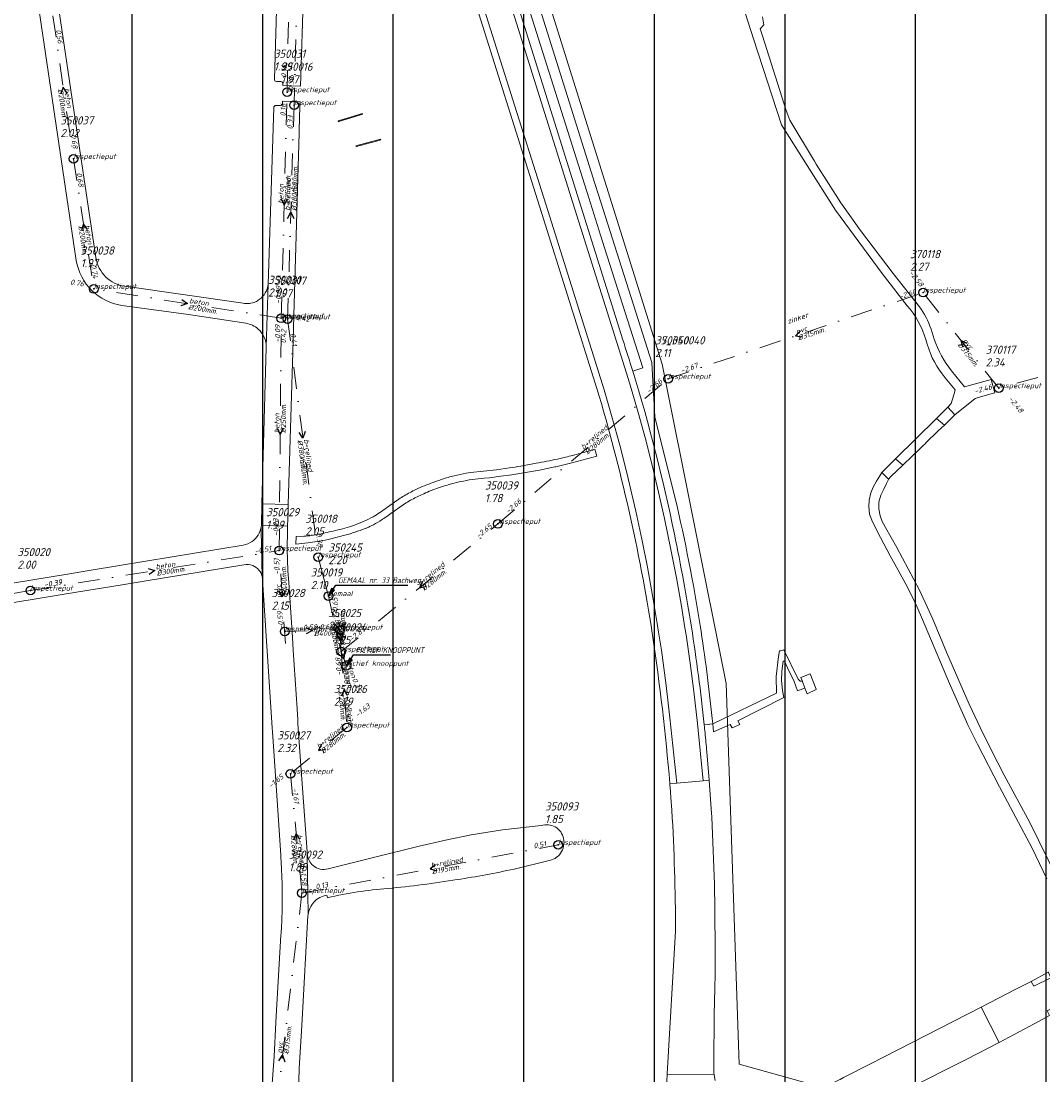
# Model space of a CAD drawing. Extents: x 148869 to 161638, y 453607 to 469810.
# Tile 528 of 656: x 156272 to 156507, y 462689 to 462931. Entities that reach past the tile are written whole.
import ezdxf
from ezdxf.lldxf.tags import DXFTag

# ---------------------------------------------------------------- set-up
doc = ezdxf.new("R2010")
doc.units = 0
doc.header["$PDMODE"] = 32
doc.header["$PDSIZE"] = 2
doc.linetypes.add('RI-VWA', pattern=[11, 5, -3, 0, -3])
doc.layers.get('0').update_dxf_attribs({"linetype": 'CONTINUOUS'})
doc.layers.get('DEFPOINTS').update_dxf_attribs({"linetype": 'CONTINUOUS'})
for name, color, linetype in [('2024 hatch', 160, 'CONTINUOUS'), ('B-OI-AANPIJLING', 1, 'CONTINUOUS'), ('B-OI-GEMAAL', 30, 'CONTINUOUS')]:
    doc.layers.add(name, color=color, linetype=linetype)
for name, color, linetype, lineweight in [('B-OI-RI-BIJZONDERDERHEDEN-T18', 134, 'CONTINUOUS', 18), ('B-OI-RI-PERSLEIDING-G-niet meenemen', 190, 'RI-PERS', 18), ('B-OI-RI-STRENGTYPE-T18', 31, 'CONTINUOUS', 18), ('B-OI-RI-STROOMRICHTING-S', 252, 'CONTINUOUS', 25), ('B-OI-RI-VWA-BOB-T18', 34, 'CONTINUOUS', 18), ('B-OI-RI-VWA-DIAMETER-HOOGTE-T18', 34, 'CONTINUOUS', 18), ('B-OI-RI-VWA-DIAMETER-T18', 34, 'CONTINUOUS', 18), ('B-OI-RI-VWA-MATERIAAL-T18', 34, 'CONTINUOUS', 18), ('B-OI-RI-VWA_PUTDEKSELHOOGTE-T25', 34, 'CONTINUOUS', 25), ('B-OI-RI-VWA_PUTNUMMER-T25', 34, 'CONTINUOUS', 25), ('B-OI-RI-VWA_RIOOLPUT-S', 34, 'CONTINUOUS', 25), ('B-OI-RI-VWA_TRANSPORTLEIDING-G', 34, 'RI-VWA', 18), ('B-RO-VH-VERHARDING_ASFALT-GV', 251, 'CONTINUOUS', 18), ('B-RO-VH-VERHARDING_HALFVERHARDING_GRIND-GV', 251, 'CONTINUOUS', 18), ('B-RO-VH-VERHARDING_OPEN-GV', 251, 'CONTINUOUS', 18)]:
    doc.layers.add(name, color=color, linetype=linetype, lineweight=lineweight)
doc.styles.add('NLCS-ISO-M500-T18_CURSIEF', font='NLCS-ISO.ttf', dxfattribs={"oblique": 15, "height": 0.9})
doc.styles.add('NLCS-ISO-M750-T25_CURSIEF', font='NLCS-ISO.ttf', dxfattribs={"oblique": 15, "height": 1.875})
tags = doc.linetypes.add('RI-PERS', pattern='A,7,-2,["P",Standard,S=1.8,R=0,X=-0.5,Y=-0.9],-2,7,-2,[102,NLCS.SHX,S=1,R=180,X=0,Y=0],-2', length=22).pattern_tags.tags
tags[6] = DXFTag(74, 10)

# ---------------------------------------------------------------- blocks, each defined once
blk = doc.blocks.new('ACMAP_ANN_TEMPLATE_strengtype')
at = {"color": 0, "linetype": 'ByBlock', "style": 'NLCS-ISO-M500-T18_CURSIEF', "oblique": 15}
blk.add_attdef('type', (-0.78, 3.09), '', height=1.2, dxfattribs=at)
blk = doc.blocks.new('ACMAP_ANN_TEMPLATE_gwa-diam-hoogte')
at = {"color": 0, "linetype": 'ByBlock', "style": 'NLCS-ISO-M500-T18_CURSIEF', "oblique": 15}
blk.add_attdef('gwa-diam-hoogte', (4, -1.3), '', height=1.2, dxfattribs=at)
blk = doc.blocks.new('ACMAP_ANN_TEMPLATE_vwa-diam')
at = {"color": 0, "linetype": 'ByBlock', "style": 'NLCS-ISO-M500-T18_CURSIEF', "oblique": 15}
blk.add_attdef('vwa-diam', (0.3, -1.3), '', height=1.2, dxfattribs=at)
blk = doc.blocks.new('ACMAP_ANN_TEMPLATE_vwa-materiaal')
at = {"color": 0, "linetype": 'ByBlock', "style": 'NLCS-ISO-M500-T18_CURSIEF', "oblique": 15}
blk.add_attdef('vwa-mat', (0.3, 0.2), '', height=1.2, dxfattribs=at)
blk = doc.blocks.new('ACMAP_ANN_TEMPLATE_vwa-nap-l')
at = {"color": 0, "linetype": 'ByBlock', "style": 'NLCS-ISO-M500-T18_CURSIEF', "oblique": 15}
blk.add_attdef('vwa-nap-l', (3.3, 0.2), '', height=1.2, dxfattribs=at)
blk = doc.blocks.new('ACMAP_ANN_TEMPLATE_vwa-nap-r')
at = {"color": 0, "linetype": 'ByBlock', "style": 'NLCS-ISO-M500-T18_CURSIEF', "oblique": 15}
blk.add_attdef('vwa-nap-r', (-5.6, 0.2), '', height=1.2, dxfattribs=at)
blk = doc.blocks.new('ACMAP_ANN_TEMPLATE_type knoop')
at = {"layer": 'DEFPOINTS', "style": 'NLCS-ISO-M500-T18_CURSIEF', "oblique": 15}
blk.add_attdef('type_knoop', (0, 0), '', height=1.2, dxfattribs=at)
blk = doc.blocks.new('ACMAP_ANN_TEMPLATE_vwa-puth')
at = {"color": 0, "linetype": 'ByBlock', "style": 'NLCS-ISO-M750-T25_CURSIEF', "oblique": 15}
blk.add_attdef('vwa-puth', (-3, 5), '', height=1.88, dxfattribs=at)
blk = doc.blocks.new('ACMAP_ANN_TEMPLATE_vwa-putnr')
at = {"color": 0, "linetype": 'ByBlock', "style": 'NLCS-ISO-M750-T25_CURSIEF', "oblique": 15}
blk.add_attdef('vaw-putnr', (-3, 7.9), '', height=1.88, dxfattribs=at)

msp = doc.modelspace()

# ---------------------------------------------------------------- hatches: boundary and pattern name
at = {"layer": '2024 hatch'}
h = msp.add_hatch(dxfattribs=at)
h.set_pattern_fill('ANSI31', color=256, scale=29.988, angle=45)
h.set_pattern_definition([(90, (0, 0), (-29.988, 0), [])])
h.paths.add_polyline_path([(155468.24, 462509.2), (155430.3, 462608.99), (155317.39, 462696.7), (155326.79, 462885.8), (155421.55, 463128.67), (155681.88, 463221.51), (155808.81, 463270.9), (155858.2, 463353.96), (156235.32, 463468.35), (156395.06, 463466.8), (156874.43, 463576.88), (157060.31, 463303.94), (157149.74, 462870.77), (157067.92, 462815.11), (157047.81, 462789.79), (157071.17, 462711.57), (156936.5, 462350.7), (156856.27, 462251.62), (156803.36, 462113.22), (156627.76, 461893.96), (156524.84, 461717.19), (156312.22, 461660.25), (156176.03, 461568.49), (155937.87, 461968.15)])

# ---------------------------------------------------------------- linework, layer by layer
at = {"layer": 'B-OI-AANPIJLING', "color": 251, "flags": 128}
for points in [[(156342.55, 462799.03), (156343.91, 462800.37), (156343.28, 462800.8), (156342.55, 462799.03), (156343.38, 462800.73), (156343.49, 462800.66), (156342.55, 462799.03), (156343.7, 462800.52), (156343.81, 462800.44), (156342.55, 462799.03), (156344.23, 462801.54), (156360.77, 462801.54)], [(156346.66, 462782.99), (156348.02, 462784.33), (156347.39, 462784.76), (156346.66, 462782.99), (156347.49, 462784.69), (156347.6, 462784.62), (156346.66, 462782.99), (156347.81, 462784.48), (156347.92, 462784.4), (156346.66, 462782.99), (156348.34, 462785.5), (156356.81, 462785.5)]]:
    msp.add_lwpolyline(points, dxfattribs=at)
at = {"layer": 'B-OI-GEMAAL'}
msp.add_point((156342.55, 462799.03), dxfattribs=at)
at = {"layer": 'B-OI-RI-PERSLEIDING-G-niet meenemen'}
for p, q in [((156362.2, 463034.4), (156419.2, 462852.3)), ((156419.2, 462852.3), (156433.9, 462778.9)), ((156340.21, 462807.95), (156342.55, 462799.03)), ((156433.9, 462778.9), (156436.9, 462691.5)), ((156436.9, 462691.5), (156495.4, 462675.2))]:
    msp.add_line(p, q, dxfattribs=at)
at = {"layer": 'B-OI-RI-STROOMRICHTING-S', "color": 251}
for points in [[(156282.55, 462914.61), (156281.62, 462915.93), (156281.11, 462914.4)], [(156331.68, 462890.29), (156332.36, 462888.83), (156333.12, 462890.25)], [(156333.14, 462885.82), (156333.89, 462887.23), (156334.58, 462885.77)], [(156287.24, 462883.22), (156286.32, 462884.54), (156285.83, 462883)], [(156308.86, 462867.15), (156310.17, 462866.22), (156308.64, 462865.73)], [(156450.98, 462860), (156449.85, 462858.85), (156451.43, 462858.63)], [(156489.27, 462857.09), (156487.8, 462857.78), (156488.14, 462856.2)], [(156330.76, 462837.61), (156331.46, 462836.16), (156332.2, 462837.59)], [(156337.2, 462836.82), (156336.67, 462835.3), (156335.79, 462836.63)], [(156301.12, 462805.37), (156302.67, 462804.89), (156301.36, 462803.95)], [(156364.12, 462802.41), (156363.46, 462800.94), (156365.04, 462801.29)], [(156332.58, 462800.26), (156331.95, 462798.78), (156331.14, 462800.17)], [(156337.39, 462791.77), (156338.85, 462791.1), (156337.42, 462790.34)], [(156345.02, 462791.41), (156344.01, 462792.66), (156343.62, 462791.09)], [(156346.02, 462790.39), (156345.33, 462788.79), (156344.46, 462790.31)], [(156346.27, 462786.37), (156346.07, 462784.64), (156344.8, 462785.84)], [(156346.96, 462776.17), (156346.14, 462777.56), (156345.52, 462776.06)], [(156340.95, 462764.98), (156340.3, 462763.52), (156341.88, 462763.87)], [(156335.98, 462743.13), (156335.12, 462744.49), (156334.55, 462742.99)], [(156367.15, 462737.29), (156365.88, 462736.32), (156367.42, 462735.88)], [(156331.14, 462692.21), (156332.02, 462693.55), (156332.57, 462692.04)]]:
    msp.add_lwpolyline(points, dxfattribs=at)
at = {"layer": 'B-OI-RI-VWA_RIOOLPUT-S'}
for p in [(156333.04, 462914.81), (156334.65, 462911.83), (156283.98, 462899.48), (156288.65, 462869.59), (156479.13, 462868.76), (156331.7, 462862.85), (156333.16, 462862.64), (156420.57, 462848.95), (156420.57, 462848.95), (156496.49, 462846.79), (156381.47, 462815.6), (156331.24, 462809.47), (156340.21, 462807.95), (156274.1, 462800.3), (156342.55, 462799.03), (156332.5, 462790.9), (156345.2, 462791.3), (156345.47, 462786.28), (156346.66, 462782.99), (156346.81, 462768.83), (156333.8, 462758.2), (156395.29, 462741.85), (156336.46, 462730.79)]:
    msp.add_point(p, dxfattribs=at)
at = {"layer": 'B-OI-RI-VWA_TRANSPORTLEIDING-G', "color": 251}
for p, q in [((156333.04, 462914.81), (156333.91, 462959.58)), ((156336, 462960.18), (156334.65, 462911.83)), ((156279.28, 462932.38), (156283.98, 462899.48)), ((156331.7, 462862.85), (156333.04, 462914.81)), ((156334.65, 462911.83), (156333.16, 462862.64)), ((156283.98, 462899.48), (156288.65, 462869.59)), ((156331.7, 462862.85), (156288.65, 462869.59)), ((156420.57, 462848.95), (156479.13, 462868.76)), ((156496.49, 462846.79), (156479.13, 462868.76)), ((156331.24, 462809.47), (156331.7, 462862.85)), ((156333.16, 462862.64), (156340.21, 462807.95)), ((156526.86, 462855.18), (156496.49, 462846.79)), ((156381.47, 462815.6), (156420.57, 462848.95)), ((156345.47, 462786.28), (156381.47, 462815.6)), ((156274.1, 462800.3), (156331.24, 462809.47)), ((156332.67, 462788.09), (156331.24, 462809.47)), ((156274.1, 462800.3), (156222.83, 462791.7)), ((156342.55, 462799.03), (156345.47, 462786.28)), ((156332.5, 462790.9), (156345.2, 462791.3)), ((156345.2, 462791.3), (156345.47, 462786.28)), ((156346.66, 462782.99), (156345.47, 462786.28)), ((156345.47, 462786.28), (156346.81, 462768.83)), ((156346.81, 462768.83), (156333.8, 462758.2)), ((156333.8, 462758.2), (156336.46, 462730.79)), ((156336.46, 462730.79), (156395.29, 462741.85)), ((156336.46, 462730.79), (156327.6, 462656.32))]:
    msp.add_line(p, q, dxfattribs=at)
at = {"layer": 'B-RO-VH-VERHARDING_ASFALT-GV', "flags": 128}
for points in [[(156337.54, 462959.81), (156331.42, 462960.04), (156330.15, 462917.8)], [(156332.11, 462916.71), (156332.1, 462916.34), (156336.14, 462916.21), (156337.54, 462959.81)], [(156410.15, 462857.93), (156400.13, 462889.85), (156386.79, 462932.36), (156382.6, 462945.35), (156382.01, 462947.56), (156377.98, 462960.09), (156376.56, 462959.69), (156380.49, 462947.1), (156381.17, 462944.91), (156385.36, 462931.88), (156398.71, 462889.41)], [(156420.95, 462755.94), (156422.55, 462756.07), (156420.98, 462771.08), (156420.09, 462778.49), (156419.01, 462786.59), (156418.39, 462790.71), (156418.08, 462792.72), (156417, 462799.18), (156415.8, 462805.68), (156414.52, 462812.09), (156413.12, 462818.53), (156411.05, 462827.35), (156409.44, 462833.68), (156407.73, 462839.99), (156405.89, 462846.38), (156392.91, 462887.59), (156375.48, 462942.96), (156374.7, 462945.1), (156374.69, 462945.14), (156369.55, 462957.28), (156368.12, 462956.8), (156372.93, 462945.41)], [(156272.64, 462956.09), (156276.33, 462931.99), (156284.63, 462876.13)], [(156289.14, 462876.79), (156283.35, 462915.29), (156277.41, 462955.65)], [(156374.05, 462942.38), (156374.85, 462939.96), (156391.49, 462887.14), (156404.22, 462846.71)], [(156375.48, 462942.96), (156392.91, 462887.59), (156405.89, 462846.38), (156407.73, 462839.99), (156409.44, 462833.68), (156411.05, 462827.35), (156413.12, 462818.53), (156414.52, 462812.09), (156415.8, 462805.68), (156417, 462799.18), (156418.08, 462792.72), (156418.39, 462790.71), (156419.01, 462786.59), (156420.09, 462778.49), (156420.98, 462771.08), (156422.55, 462756.07), (156428.62, 462756.58), (156427.32, 462769.72), (156426.48, 462777.08), (156425.62, 462783.63), (156424.67, 462790.14), (156424.42, 462791.69), (156423.61, 462796.71), (156422.45, 462803.19), (156421.18, 462809.73), (156419.71, 462816.83), (156418.36, 462822.92), (156416.9, 462829.07), (156415.34, 462835.15), (156413.68, 462841.24), (156411.92, 462847.27), (156411.01, 462850.27), (156398.71, 462889.41), (156385.36, 462931.88)], [(156437.55, 462935.22), (156440.18, 462927.06), (156446.57, 462907.32), (156452.51, 462897.95), (156459.01, 462887.7), (156469.72, 462873.11), (156475.47, 462865.75), (156476.15, 462864.98)], [(156478.26, 462865.52), (156472.23, 462873.17), (156464.78, 462883.05), (156460.26, 462889.4), (156454.57, 462898.27), (156454.15, 462898.98), (156448.53, 462908.36), (156447.7, 462910.58), (156442.23, 462927.72), (156441.7, 462929.4), (156442.57, 462930.25), (156442.27, 462932.15)], [(156330.6, 462917.3), (156331.62, 462917.23)], [(156327.27, 462820.2), (156333.33, 462820.05), (156334.35, 462855.1), (156334.6, 462863.53), (156335.82, 462905.48), (156335.93, 462909.38), (156336.02, 462912.6), (156332.03, 462912.76), (156332.02, 462912.24)], [(156329.98, 462911.3), (156328.72, 462870.68), (156328.27, 462856.31), (156328.26, 462856.2), (156328.26, 462856.11), (156327.27, 462820.2)], [(156331.51, 462911.77), (156330.47, 462911.78)], [(156398.71, 462889.41), (156411.01, 462850.27), (156411.92, 462847.27), (156413.68, 462841.24), (156415.34, 462835.15), (156416.9, 462829.07), (156418.36, 462822.92), (156419.71, 462816.83), (156421.18, 462809.73), (156422.45, 462803.19), (156423.61, 462796.71), (156424.42, 462791.69), (156424.67, 462790.14), (156425.62, 462783.63), (156426.48, 462777.08), (156427.32, 462769.72), (156428.62, 462756.58), (156429.97, 462756.69), (156429.46, 462763.25)], [(156322.94, 462866.3), (156295.75, 462870.23)], [(156328.27, 462856.31), (156328.72, 462870.68)], [(156295.09, 462865.81), (156310.44, 462863.69), (156323.57, 462861.71)], [(156481.67, 462858.06), (156480.94, 462860.36)], [(156495.61, 462845.7), (156494.74, 462848.79), (156488.66, 462847.09), (156485.62, 462850.75)], [(156484.19, 462849.2), (156486.51, 462846.39), (156486.15, 462845.25), (156485.54, 462843.3), (156484.82, 462842.41), (156486.39, 462840.69), (156486.4, 462840.68), (156491.1, 462844.43), (156492.29, 462844.77), (156494.78, 462845.47), (156495.61, 462845.7)], [(156378.29, 462826.1), (156379.55, 462826.23), (156382.11, 462826.54), (156384.67, 462826.9), (156388.7, 462827.55), (156391.04, 462827.98), (156394.52, 462828.71), (156394.76, 462828.76), (156398.46, 462829.63), (156404.19, 462831.14), (156403.75, 462832.79)], [(156397.01, 462830.94), (156395.18, 462830.52)], [(156384.1, 462828.48), (156381.14, 462828.07), (156378.17, 462827.74), (156375.18, 462827.42), (156374.17, 462827.27), (156371.39, 462826.65)], [(156390.29, 462829.53), (156386.71, 462828.89)], [(156509.94, 462734.23), (156503.61, 462746.97), (156497.76, 462757.9), (156496.27, 462760.74), (156493, 462767.2), (156489.68, 462774.2), (156484.46, 462786.16), (156481.33, 462793.71), (156478.3, 462800.41), (156475.69, 462805.3), (156473.08, 462810.2), (156470.51, 462814.77), (156469.73, 462816.18), (156469.23, 462817.45), (156468.99, 462819.05), (156468.99, 462820.62), (156469.42, 462822.19), (156470.11, 462823.57), (156470.73, 462824.89), (156471.21, 462825.82), (156471.15, 462825.88), (156469.67, 462827.45), (156469.2, 462826.63), (156468.4, 462825.43), (156467.66, 462824.07), (156467.13, 462822.72), (156466.7, 462821.07), (156466.65, 462819.61), (156466.81, 462817.88), (156467.5, 462816.12), (156469.31, 462812.48), (156471.54, 462808.31), (156473.4, 462804.98), (156475.13, 462801.79), (156476.59, 462798.92), (156477.79, 462796.45), (156479.01, 462793.68), (156480.24, 462790.73), (156485.21, 462778.9), (156489.41, 462769.46), (156491.59, 462765), (156496.7, 462755.21), (156504.17, 462741.07), (156507.54, 462734.05)], [(156370.53, 462824.73), (156372.88, 462825.32)], [(156362.39, 462821.58), (156364.44, 462822.55)], [(156357.45, 462820.41), (156355.9, 462819.32), (156355.89, 462819.29)], [(156356.86, 462817.98), (156359.73, 462819.98)], [(156337.68, 462740.27), (156335.97, 462763.26), (156335.55, 462769.71), (156335.5, 462770.6), (156335.33, 462773.11), (156334.45, 462786.6), (156334.26, 462789.5), (156333.43, 462802.16), (156333.26, 462804.86), (156333.05, 462809.83), (156333.13, 462814.14), (156333.17, 462815.08), (156327.14, 462815.27), (156327.08, 462814.84), (156327.1, 462814.12), (156327.35, 462803.44)], [(156327.35, 462803.44), (156327.1, 462814.12), (156327.08, 462814.84)], [(156348.51, 462815.32), (156347.88, 462815.11)], [(156336.92, 462812.77), (156335.13, 462812.68), (156335.08, 462810.99), (156337.81, 462811.24), (156340.52, 462811.65)], [(156339.95, 462813.18), (156338.69, 462812.97)], [(156343.11, 462812.18), (156346.35, 462813.02)], [(156322.99, 462810.74), (156295.03, 462806.12), (156287.1, 462804.81), (156283.04, 462804.14), (156234.38, 462796.16), (156235.12, 462791.71), (156280.92, 462799.32), (156287.05, 462800.27), (156295.2, 462801.6), (156300.7, 462802.49), (156303.94, 462803.04), (156323.11, 462806.2)], [(156327.42, 462802.73), (156329.54, 462769.99), (156329.55, 462769.86), (156329.77, 462766.72), (156330.96, 462749.86), (156331.58, 462739.51)], [(156416.92, 462790.47), (156416.99, 462790.05)], [(156430.48, 462750.15), (156429.97, 462756.69), (156428.62, 462756.58), (156422.55, 462756.07), (156420.95, 462755.94)], [(156421.21, 462752.71), (156421.43, 462749.84)], [(156391.41, 462746.28), (156382.49, 462745.33), (156375.33, 462744.15), (156369.45, 462742.91), (156363.39, 462741.57), (156352.89, 462738.94), (156342.49, 462736.33)], [(156337.89, 462725.9), (156337.69, 462739.7), (156337.69, 462739.71)], [(156337.69, 462739.7), (156337.89, 462725.9)], [(156385.18, 462736.28), (156392.92, 462738.19)], [(156331.94, 462729.76), (156331.94, 462729.74)], [(156342.19, 462730.33), (156342.32, 462729.72)], [(156331.65, 462721.11), (156330.55, 462702.51), (156330.46, 462701.05), (156330.05, 462693.25), (156329.54, 462685.95), (156328.77, 462671.51), (156328.85, 462671.52), (156334.75, 462672.01), (156334.82, 462672.95), (156335.4, 462683.95), (156335.57, 462684.89), (156335.8, 462689.88), (156335.85, 462690.51), (156336.33, 462699.03), (156336.48, 462701.7), (156337.85, 462725.62)], [(156422.28, 462722.03), (156420.37, 462689.28), (156420.36, 462689.07), (156431.15, 462689.04), (156431.08, 462689.47), (156431.05, 462690.7), (156431.06, 462691.7), (156431.11, 462702.76)], [(156438.48, 462679.56), (156441.06, 462670.71), (156448.66, 462673.31), (156451.49, 462674.49), (156458.84, 462677.56), (156461.15, 462678.53), (156488.99, 462692.52), (156496.6, 462696.48), (156492.46, 462704.59), (156467.07, 462691.58), (156460.84, 462688.39), (156460.06, 462687.95), (156459.98, 462687.94), (156457.99, 462686.92), (156452.6, 462684.88)], [(156431.37, 462687.74), (156431.15, 462689.04), (156420.36, 462689.07), (156420.3, 462687.59), (156420.15, 462684.21), (156420.12, 462683.95), (156419.56, 462677.43), (156416.03, 462676.62)]]:
    msp.add_lwpolyline(points, dxfattribs=at)
at = {"layer": 'B-RO-VH-VERHARDING_ASFALT-GV'}
for points in [[(156330.15, 462917.8, 0.455714), (156330.6, 462917.3)], [(156331.62, 462917.23, -0.385856), (156332.11, 462916.71)], [(156330.47, 462911.78, 0.329167), (156329.98, 462911.3)], [(156332.02, 462912.24, -0.446944), (156331.51, 462911.77)], [(156291.46, 462872.33, -0.168917), (156289.14, 462876.79)], [(156284.63, 462876.13, 0.324862), (156295.09, 462865.81)], [(156295.75, 462870.23, -0.159065), (156291.46, 462872.33)], [(156328.72, 462870.68, -0.208036), (156326.65, 462867.14)], [(156325.8, 462866.63, -0.150221), (156322.94, 462866.3)], [(156326.65, 462867.14, -0.048306), (156325.8, 462866.63)], [(156476.15, 462864.98, -0.09938), (156480.08, 462856.88)], [(156480.94, 462860.36, 0.088211), (156478.26, 462865.52)], [(156323.57, 462861.71, -0.145266), (156326.42, 462860.37)], [(156326.42, 462860.37, -0.210783), (156328.27, 462856.31)], [(156412.44, 462850.72, 0.004559), (156410.15, 462857.93)], [(156480.08, 462856.88, 0.108255), (156484.19, 462849.2)], [(156485.62, 462850.75, -0.079905), (156481.67, 462858.06)], [(156421.99, 462813.24, 0.024804), (156412.44, 462850.72)], [(156404.22, 462846.71, -0.034127), (156416.92, 462790.47)], [(156403.75, 462832.79, -0.009738), (156400.35, 462831.8)], [(156395.18, 462830.52, -0.007747), (156390.29, 462829.53)], [(156400.35, 462831.8, -0.012514), (156397.01, 462830.94)], [(156386.71, 462828.89, -0.011166), (156384.1, 462828.48)], [(156368.65, 462825.86, 0.012562), (156364.58, 462824.39)], [(156371.39, 462826.65, 0.025962), (156368.65, 462825.86)], [(156372.88, 462825.32, -0.012989), (156375.57, 462825.81)], [(156375.57, 462825.81, -0.013569), (156378.29, 462826.1)], [(156362.63, 462823.52, 0.02443), (156359.97, 462822.08)], [(156364.58, 462824.39, 0.012188), (156362.63, 462823.52)], [(156364.44, 462822.55, -0.013595), (156366.14, 462823.27)], [(156366.14, 462823.27, -0.004765), (156366.95, 462823.56)], [(156366.95, 462823.56, -0.018235), (156370.53, 462824.73)], [(156359.97, 462822.08, 0.025957), (156357.45, 462820.41)], [(156359.73, 462819.98, -0.013578), (156361.03, 462820.83)], [(156361.03, 462820.83, -0.015278), (156362.39, 462821.58)], [(156354.38, 462818.23, -0.032465), (156352.79, 462817.26)], [(156355.89, 462819.29, -0.00465), (156354.38, 462818.23)], [(156350.74, 462816.23, -0.021646), (156348.51, 462815.32)], [(156352.79, 462817.26, -0.014239), (156350.74, 462816.23)], [(156352.37, 462815.17, 0.026101), (156354.32, 462816.26)], [(156354.32, 462816.26, 0.02515), (156356.86, 462817.98)], [(156327.08, 462814.84, -0.197212), (156325.04, 462811.6)], [(156343.6, 462813.96, -0.009045), (156339.95, 462813.18)], [(156347.88, 462815.11, -0.02036), (156343.6, 462813.96)], [(156346.35, 462813.02, 0.024454), (156350.97, 462814.54)], [(156350.97, 462814.54, 0.052654), (156351.61, 462814.81)], [(156351.61, 462814.81, 0.010654), (156352.37, 462815.17)], [(156325.04, 462811.6, -0.111676), (156322.99, 462810.74)], [(156338.69, 462812.97, -0.030438), (156336.92, 462812.77)], [(156340.52, 462811.65, 0.017475), (156343.11, 462812.18)], [(156425.91, 462791.93, 0.012576), (156421.99, 462813.24)], [(156323.11, 462806.2, -0.149588), (156325.19, 462806.02)], [(156325.19, 462806.02, -0.250847), (156327.35, 462803.44)], [(156327.35, 462803.44, -0.050385), (156327.42, 462802.73)], [(156428.86, 462769.43, 0.013176), (156425.91, 462791.93)], [(156416.99, 462790.05, -0.016355), (156420.95, 462755.94)], [(156429.04, 462767.65, 0.001113), (156428.86, 462769.43)], [(156429.46, 462763.25, 0.002273), (156429.04, 462767.65)], [(156420.95, 462755.94, -0.001258), (156421.21, 462752.71)], [(156421.43, 462749.84, -0.013631), (156422.28, 462722.03)], [(156431.33, 462719.34, 0.01477), (156430.48, 462750.15)], [(156396.55, 462743.32, 0.454064), (156391.41, 462746.28)], [(156392.92, 462738.19, 0.444033), (156396.55, 462743.32)], [(156331.58, 462739.51, -0.005038), (156331.76, 462736.74)], [(156337.69, 462739.71, -0.035831), (156337.68, 462740.27)], [(156339.03, 462737.12, -0.195599), (156337.69, 462739.7)], [(156331.76, 462736.74, -0.013334), (156331.94, 462729.76)], [(156342.49, 462736.33, -0.243903), (156339.03, 462737.12)], [(156372.14, 462733.87, 0.01296), (156385.18, 462736.28)], [(156356.15, 462731.85, 0.017826), (156372.14, 462733.87)], [(156342.32, 462729.72, -0.015208), (156349.24, 462731.04)], [(156349.24, 462731.04, -0.017184), (156356.15, 462731.85)], [(156331.94, 462729.74, -0.008661), (156331.85, 462724.9)], [(156337.89, 462725.9, -0.149172), (156339.2, 462728.67)], [(156339.2, 462728.67, -0.166823), (156342.19, 462730.33)], [(156331.85, 462724.9, -0.006873), (156331.65, 462721.11)], [(156337.85, 462725.62, -0.013981), (156337.89, 462725.9)], [(156431.11, 462702.76, 0.013508), (156431.33, 462719.34)]]:
    msp.add_lwpolyline(points, format="xyb", dxfattribs=at)
at = {"layer": 'B-RO-VH-VERHARDING_ASFALT-GV', "flags": 128}
for points in [[(156344.91, 462908.05), (156348.44, 462909.14), (156350.4, 462909.75), (156350.35, 462909.94), (156344.78, 462908.21), (156344.84, 462908.03)], [(156353.61, 462903.57), (156354.59, 462903.84), (156354.51, 462904.03), (156348.87, 462902.49), (156348.97, 462902.33)], [(156333.33, 462820.05), (156327.27, 462820.2), (156327.14, 462815.27), (156333.17, 462815.08), (156333.29, 462818.46)], [(156437.01, 462769.55), (156436.59, 462770.39), (156447.1, 462775.71), (156446.83, 462777.36), (156446.61, 462779.67), (156446.67, 462781.8), (156446.98, 462784.06), (156447.26, 462784.05), (156447.98, 462782.52), (156449.48, 462779.36), (156450.31, 462777.23), (156451.49, 462777.7), (156451.98, 462777.9), (156451.4, 462779.36), (156451.4, 462779.36), (156451.23, 462779.44), (156450.9, 462779.5), (156450.61, 462779.75), (156450.43, 462779.91), (156447.14, 462786.71), (156446.34, 462786.48), (156446.12, 462786.42), (156445.89, 462785.16), (156445.39, 462780.58), (156445.43, 462776.74), (156430.81, 462769.64), (156430.99, 462767.81), (156434.84, 462769.52), (156435.27, 462768.76)], [(156453.16, 462781.19), (156451.05, 462780.34), (156451.31, 462779.61), (156451.4, 462779.36), (156451.4, 462779.36), (156451.98, 462777.9), (156452.46, 462776.55), (156454.57, 462777.53), (156454.53, 462777.63)], [(156503.97, 462710.49), (156504.56, 462709.39), (156508.49, 462711.34), (156507.9, 462712.51), (156507.86, 462712.58)], [(156508.17, 462702.62), (156507.59, 462703.71), (156511.29, 462705.73), (156508.49, 462711.34), (156504.56, 462709.39), (156503.97, 462710.49), (156500.41, 462708.67), (156492.46, 462704.59), (156496.6, 462696.48), (156504.63, 462700.76), (156506.63, 462701.82)]]:
    msp.add_lwpolyline(points, close=True, dxfattribs=at)
at = {"layer": 'B-RO-VH-VERHARDING_HALFVERHARDING_GRIND-GV', "flags": 128}
for points in [[(156422.2, 462821.46), (156417.5, 462840.24), (156416.82, 462852.69), (156404.57, 462891.25), (156403.75, 462893.84), (156386.16, 462949.96), (156382.8, 462960.63), (156378.39, 462975.06), (156376.45, 462975.01)], [(156374.66, 462970.62), (156375.24, 462968.9), (156375.95, 462969.11), (156375.96, 462969.02), (156377.42, 462969.49), (156380.2, 462960.57), (156402.32, 462890.54), (156405.42, 462880.74), (156414.76, 462851.44), (156412.44, 462850.72)], [(156430.81, 462769.64), (156430.68, 462770.93)], [(156428.86, 462769.43), (156430.81, 462769.64)]]:
    msp.add_lwpolyline(points, dxfattribs=at)
at = {"layer": 'B-RO-VH-VERHARDING_HALFVERHARDING_GRIND-GV'}
for points in [[(156412.44, 462850.72, -0.024804), (156421.99, 462813.24)], [(156427.92, 462792.26, 0.018904), (156422.2, 462821.46)], [(156421.99, 462813.24, -0.012576), (156425.91, 462791.93)], [(156425.91, 462791.93, -0.013176), (156428.86, 462769.43)], [(156430.68, 462770.93, 0.013641), (156427.92, 462792.26)]]:
    msp.add_lwpolyline(points, format="xyb", dxfattribs=at)
at = {"layer": 'B-RO-VH-VERHARDING_OPEN-GV', "flags": 128}
for points in [[(156472.08, 462829.84), (156470.26, 462828.03), (156469.67, 462827.45), (156471.15, 462825.88), (156471.74, 462826.48), (156474.5, 462829.14), (156475.24, 462829.86), (156475.89, 462830.49), (156478.8, 462833.3), (156478.97, 462833.46), (156479.65, 462834.12), (156479.77, 462834.23), (156482.53, 462836.89), (156483.38, 462837.71), (156484, 462838.31), (156486.28, 462840.52), (156486.42, 462840.66), (156486.4, 462840.68), (156486.39, 462840.69), (156484.82, 462842.41), (156483.11, 462840.73), (156482.21, 462839.84), (156472.8, 462830.54)], [(156486.28, 462840.52), (156486.42, 462840.66), (156486.4, 462840.68), (156486.39, 462840.69), (156484.82, 462842.41), (156483.11, 462840.73), (156482.21, 462839.84), (156484, 462838.31)], [(156474.5, 462829.14), (156472.8, 462830.54), (156472.08, 462829.84), (156470.26, 462828.03), (156469.67, 462827.45), (156471.15, 462825.88), (156471.74, 462826.48)]]:
    msp.add_lwpolyline(points, close=True, dxfattribs=at)

# ---------------------------------------------------------------- block references
at = {"layer": 'B-OI-RI-STRENGTYPE-T18', "color": 251, "rotation": 18.68993372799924}
msp.add_blockref('ACMAP_ANN_TEMPLATE_strengtype', (156449.85, 462858.85), dxfattribs=at).add_auto_attribs({'type': 'zinker'})
at = {"layer": 'B-OI-RI-VWA-BOB-T18', "color": 251}
for name, p, rotation, values in [('ACMAP_ANN_TEMPLATE_vwa-nap-l', (156279.28, 462932.38), 278.1301023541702, {'vwa-nap-l': '0.56'}), ('ACMAP_ANN_TEMPLATE_vwa-nap-l', (156333.04, 462914.81), 88.88673095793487, {'vwa-nap-l': '0.16'}), ('ACMAP_ANN_TEMPLATE_vwa-nap-l', (156334.65, 462911.83), 88.26500069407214, {'vwa-nap-l': '0.33'}), ('ACMAP_ANN_TEMPLATE_vwa-nap-r', (156333.04, 462914.81), 88.52272265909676, {'vwa-nap-r': '0.16'}), ('ACMAP_ANN_TEMPLATE_vwa-nap-r', (156334.65, 462911.83), 88.40063679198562, {'vwa-nap-r': '0.33'}), ('ACMAP_ANN_TEMPLATE_vwa-nap-r', (156283.98, 462899.48), 278.1301023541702, {'vwa-nap-r': '0.68'}), ('ACMAP_ANN_TEMPLATE_vwa-nap-l', (156283.98, 462899.48), 278.8800743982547, {'vwa-nap-l': '0.68'}), ('ACMAP_ANN_TEMPLATE_vwa-nap-r', (156288.65, 462869.59), 278.8800743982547, {'vwa-nap-r': '0.74'}), ('ACMAP_ANN_TEMPLATE_vwa-nap-r', (156288.65, 462869.59), 351.1018837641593, {'vwa-nap-r': '0.76'}), ('ACMAP_ANN_TEMPLATE_vwa-nap-r', (156479.13, 462868.76), 308.3146763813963, {'vwa-nap-r': '-2.58'}), ('ACMAP_ANN_TEMPLATE_vwa-nap-l', (156331.7, 462862.85), 88.52272265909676, {'vwa-nap-l': '-0.09'}), ('ACMAP_ANN_TEMPLATE_vwa-nap-r', (156479.13, 462868.76), 18.68993372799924, {'vwa-nap-r': '-2.60'}), ('ACMAP_ANN_TEMPLATE_vwa-nap-l', (156331.7, 462862.85), 351.1018837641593, {'vwa-nap-l': '0.42'}), ('ACMAP_ANN_TEMPLATE_vwa-nap-r', (156331.7, 462862.85), 89.50626814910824, {'vwa-nap-r': '-0.09'}), ('ACMAP_ANN_TEMPLATE_vwa-nap-r', (156333.16, 462862.64), 88.26500069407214, {'vwa-nap-r': '0.42'}), ('ACMAP_ANN_TEMPLATE_vwa-nap-l', (156333.16, 462862.64), 277.3453985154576, {'vwa-nap-l': '0.41'}), ('ACMAP_ANN_TEMPLATE_vwa-nap-l', (156420.57, 462848.95), 18.68993372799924, {'vwa-nap-l': '-2.67'}), ('ACMAP_ANN_TEMPLATE_vwa-nap-r', (156420.57, 462848.95), 40.46222749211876, {'vwa-nap-r': '-2.66'}), ('ACMAP_ANN_TEMPLATE_vwa-nap-r', (156496.49, 462846.79), 15.4433181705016, {'vwa-nap-r': '-2.46'}), ('ACMAP_ANN_TEMPLATE_vwa-nap-l', (156496.49, 462846.79), 308.3146763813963, {'vwa-nap-l': '-2.48'}), ('ACMAP_ANN_TEMPLATE_vwa-nap-l', (156381.47, 462815.6), 40.46222749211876, {'vwa-nap-l': '-2.66'}), ('ACMAP_ANN_TEMPLATE_vwa-nap-l', (156331.24, 462809.47), 89.50626814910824, {'vwa-nap-l': '-0.23'}), ('ACMAP_ANN_TEMPLATE_vwa-nap-r', (156340.21, 462807.95), 277.3453985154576, {'vwa-nap-r': '0.38'}), ('ACMAP_ANN_TEMPLATE_vwa-nap-r', (156381.47, 462815.6), 39.16090226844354, {'vwa-nap-r': '-2.65'}), ('ACMAP_ANN_TEMPLATE_vwa-nap-r', (156331.24, 462809.47), 9.117259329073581, {'vwa-nap-r': '-0.51'}), ('ACMAP_ANN_TEMPLATE_vwa-nap-r', (156331.24, 462809.47), 93.82652541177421, {'vwa-nap-r': '-0.51'}), ('ACMAP_ANN_TEMPLATE_vwa-nap-l', (156274.1, 462800.3), 9.522114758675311, {'vwa-nap-l': '-0.39'}), ('ACMAP_ANN_TEMPLATE_vwa-nap-l', (156274.1, 462800.3), 9.117259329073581, {'vwa-nap-l': '-0.39'}), ('ACMAP_ANN_TEMPLATE_vwa-nap-l', (156345.2, 462791.3), 93.0786791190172, {'vwa-nap-l': '-0.65'}), ('ACMAP_ANN_TEMPLATE_vwa-nap-l', (156332.67, 462788.09), 93.82652541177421, {'vwa-nap-l': '-0.59'}), ('ACMAP_ANN_TEMPLATE_vwa-nap-l', (156342.55, 462799.03), 282.8994029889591, {'vwa-nap-l': '-2.80'}), ('ACMAP_ANN_TEMPLATE_vwa-nap-l', (156332.5, 462790.9), 1.803995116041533, {'vwa-nap-l': '-0.59'}), ('ACMAP_ANN_TEMPLATE_vwa-nap-r', (156345.2, 462791.3), 1.803995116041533, {'vwa-nap-r': '-0.65'}), ('ACMAP_ANN_TEMPLATE_vwa-nap-r', (156345.47, 462786.28), 289.8851651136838, {'vwa-nap-r': '0.40'}), ('ACMAP_ANN_TEMPLATE_vwa-nap-r', (156345.47, 462786.28), 282.8994029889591, {'vwa-nap-r': '-2.78'}), ('ACMAP_ANN_TEMPLATE_vwa-nap-l', (156345.47, 462786.28), 39.16090226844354, {'vwa-nap-l': '-2.87'}), ('ACMAP_ANN_TEMPLATE_vwa-nap-r', (156345.47, 462786.28), 93.0786791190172, {'vwa-nap-r': '-0.68'}), ('ACMAP_ANN_TEMPLATE_vwa-nap-l', (156345.47, 462786.28), 274.3911727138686, {'vwa-nap-l': '-2.58'}), ('ACMAP_ANN_TEMPLATE_vwa-nap-l', (156346.66, 462782.99), 289.8851651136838, {'vwa-nap-l': '0.35'}), ('ACMAP_ANN_TEMPLATE_vwa-nap-r', (156346.81, 462768.83), 274.3911727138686, {'vwa-nap-r': '-2.43'}), ('ACMAP_ANN_TEMPLATE_vwa-nap-l', (156346.81, 462768.83), 39.25101452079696, {'vwa-nap-l': '-1.63'}), ('ACMAP_ANN_TEMPLATE_vwa-nap-r', (156333.8, 462758.2), 39.25101452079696, {'vwa-nap-r': '-1.65'}), ('ACMAP_ANN_TEMPLATE_vwa-nap-l', (156333.8, 462758.2), 275.5429047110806, {'vwa-nap-l': '-1.61'}), ('ACMAP_ANN_TEMPLATE_vwa-nap-r', (156395.29, 462741.85), 10.64729008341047, {'vwa-nap-r': '0.51'}), ('ACMAP_ANN_TEMPLATE_vwa-nap-l', (156336.46, 462730.79), 83.21517985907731, {'vwa-nap-l': '-1.60'}), ('ACMAP_ANN_TEMPLATE_vwa-nap-r', (156336.46, 462730.79), 275.5429047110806, {'vwa-nap-r': '-1.58'}), ('ACMAP_ANN_TEMPLATE_vwa-nap-l', (156336.46, 462730.79), 10.64729008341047, {'vwa-nap-l': '0.13'})]:
    msp.add_blockref(name, p, dxfattribs=dict(at, rotation=rotation)).add_auto_attribs(values)
at = {"layer": 'B-OI-RI-VWA-DIAMETER-HOOGTE-T18', "color": 251}
for p, rotation in [((156333.9, 462887.23), 88.26500069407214), ((156336.68, 462835.29), 277.3453985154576)]:
    msp.add_blockref('ACMAP_ANN_TEMPLATE_gwa-diam-hoogte', p, dxfattribs=dict(at, rotation=rotation)).add_auto_attribs({'gwa-diam-hoogte': '/580mm.'})
at = {"layer": 'B-OI-RI-VWA-DIAMETER-T18', "color": 251}
for p, rotation, values in [((156281.63, 462915.93), 278.1301023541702, {'vwa-diam': '%%c200mm.'}), ((156332.37, 462888.83), 88.52272265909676, {'vwa-diam': '%%c250mm.'}), ((156333.9, 462887.23), 88.26500069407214, {'vwa-diam': '%%c380mm.'}), ((156286.32, 462884.53), 278.8800743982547, {'vwa-diam': '%%c200mm.'}), ((156310.17, 462866.22), 351.1018837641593, {'vwa-diam': '%%c200mm.'}), ((156449.85, 462858.85), 18.68993372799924, {'vwa-diam': '%%c315mm.'}), ((156487.81, 462857.78), 308.3146763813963, {'vwa-diam': '%%c315mm.'}), ((156331.47, 462836.16), 89.50626814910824, {'vwa-diam': '%%c250mm.'}), ((156401.02, 462832.28), 40.46222749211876, {'vwa-diam': '%%c280mm.'}), ((156336.68, 462835.29), 277.3453985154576, {'vwa-diam': '%%c380mm.'}), ((156331.95, 462798.78), 93.82652541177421, {'vwa-diam': '%%c400mm.'}), ((156302.67, 462804.89), 9.117259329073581, {'vwa-diam': '%%c300mm.'}), ((156363.47, 462800.94), 39.16090226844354, {'vwa-diam': '%%c280mm.'}), ((156345.33, 462788.79), 93.0786791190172, {'vwa-diam': '%%c400mm.'}), ((156344.01, 462792.66), 282.8994029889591, {'vwa-diam': '%%c500mm.'}), ((156338.85, 462791.1), 1.803995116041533, {'vwa-diam': '%%c400mm.'}), ((156346.07, 462784.64), 289.8851651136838, {'vwa-diam': '%%c500mm.'}), ((156346.14, 462777.56), 274.3911727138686, {'vwa-diam': '%%c280mm.'}), ((156340.3, 462763.52), 39.25101452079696, {'vwa-diam': '%%c280mm.'}), ((156335.13, 462744.49), 275.5429047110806, {'vwa-diam': '%%c280mm.'}), ((156365.88, 462736.32), 10.64729008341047, {'vwa-diam': '%%c195mm.'}), ((156332.03, 462693.55), 83.21517985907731, {'vwa-diam': '%%c315mm.'})]:
    msp.add_blockref('ACMAP_ANN_TEMPLATE_vwa-diam', p, dxfattribs=dict(at, rotation=rotation)).add_auto_attribs(values)
at = {"layer": 'B-OI-RI-VWA-MATERIAAL-T18', "color": 251}
for p, rotation, values in [((156281.63, 462915.93), 278.1301023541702, {'vwa-mat': 'beton'}), ((156332.37, 462888.83), 88.52272265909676, {'vwa-mat': 'beton'}), ((156333.9, 462887.23), 88.26500069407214, {'vwa-mat': 'b+relined'}), ((156286.32, 462884.53), 278.8800743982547, {'vwa-mat': 'beton'}), ((156310.17, 462866.22), 351.1018837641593, {'vwa-mat': 'beton'}), ((156449.85, 462858.85), 18.68993372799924, {'vwa-mat': 'pvc'}), ((156487.81, 462857.78), 308.3146763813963, {'vwa-mat': 'pvc'}), ((156331.47, 462836.16), 89.50626814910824, {'vwa-mat': 'beton'}), ((156401.02, 462832.28), 40.46222749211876, {'vwa-mat': 'b+relined'}), ((156336.68, 462835.29), 277.3453985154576, {'vwa-mat': 'b+relined'}), ((156302.67, 462804.89), 9.117259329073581, {'vwa-mat': 'beton'}), ((156363.47, 462800.94), 39.16090226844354, {'vwa-mat': 'b+relined'}), ((156331.95, 462798.78), 93.82652541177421, {'vwa-mat': 'pvc'}), ((156338.85, 462791.1), 1.803995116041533, {'vwa-mat': 'pvc'}), ((156345.33, 462788.79), 93.0786791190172, {'vwa-mat': 'pvc'}), ((156344.01, 462792.66), 282.8994029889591, {'vwa-mat': 'beton'}), ((156346.07, 462784.64), 289.8851651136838, {'vwa-mat': 'beton'}), ((156346.14, 462777.56), 274.3911727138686, {'vwa-mat': 'b+relined'}), ((156340.3, 462763.52), 39.25101452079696, {'vwa-mat': 'b+relined'}), ((156335.13, 462744.49), 275.5429047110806, {'vwa-mat': 'b+relined'}), ((156365.88, 462736.32), 10.64729008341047, {'vwa-mat': 'b+relined'}), ((156332.03, 462693.55), 83.21517985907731, {'vwa-mat': 'pvc'})]:
    msp.add_blockref('ACMAP_ANN_TEMPLATE_vwa-materiaal', p, dxfattribs=dict(at, rotation=rotation)).add_auto_attribs(values)
at = {"layer": 'B-OI-RI-VWA_PUTDEKSELHOOGTE-T25', "color": 251}
for p, values in [((156333.04, 462914.81), {'vwa-puth': '1.99'}), ((156334.65, 462911.83), {'vwa-puth': '1.97'}), ((156283.98, 462899.48), {'vwa-puth': '2.02'}), ((156288.65, 462869.59), {'vwa-puth': '1.97'}), ((156479.13, 462868.76), {'vwa-puth': '2.27'}), ((156331.7, 462862.85), {'vwa-puth': '2.00'}), ((156333.16, 462862.64), {'vwa-puth': '1.97'}), ((156420.57, 462848.95), {'vwa-puth': '2.11'}), ((156420.57, 462848.95), {'vwa-puth': '2.11'}), ((156496.49, 462846.79), {'vwa-puth': '2.34'}), ((156381.47, 462815.6), {'vwa-puth': '1.78'}), ((156331.24, 462809.47), {'vwa-puth': '1.99'}), ((156340.21, 462807.95), {'vwa-puth': '2.05'}), ((156274.1, 462800.3), {'vwa-puth': '2.00'}), ((156345.54, 462801.35), {'vwa-puth': '2.20'}), ((156341.47, 462795.62), {'vwa-puth': '2.10'}), ((156332.5, 462790.9), {'vwa-puth': '2.15'}), ((156345.47, 462786.28), {'vwa-puth': '2.18'}), ((156346.66, 462782.99), {'vwa-puth': '1.25'}), ((156346.81, 462768.83), {'vwa-puth': '2.29'}), ((156333.8, 462758.2), {'vwa-puth': '2.32'}), ((156395.29, 462741.85), {'vwa-puth': '1.85'}), ((156336.46, 462730.79), {'vwa-puth': '1.88'})]:
    msp.add_blockref('ACMAP_ANN_TEMPLATE_vwa-puth', p, dxfattribs=at).add_auto_attribs(values)
at = {"layer": 'B-OI-RI-VWA_PUTNUMMER-T25', "color": 251}
for p, values in [((156333.04, 462914.81), {'vaw-putnr': '350031'}), ((156334.65, 462911.83), {'vaw-putnr': '350016'}), ((156283.98, 462899.48), {'vaw-putnr': '350037'}), ((156288.65, 462869.59), {'vaw-putnr': '350038'}), ((156479.13, 462868.76), {'vaw-putnr': '370118'}), ((156331.7, 462862.85), {'vaw-putnr': '350030'}), ((156333.16, 462862.64), {'vaw-putnr': '350017'}), ((156420.57, 462848.95), {'vaw-putnr': '37_350040'}), ((156420.57, 462848.95), {'vaw-putnr': '350040'}), ((156496.49, 462846.79), {'vaw-putnr': '370117'}), ((156381.47, 462815.6), {'vaw-putnr': '350039'}), ((156331.24, 462809.47), {'vaw-putnr': '350029'}), ((156340.21, 462807.95), {'vaw-putnr': '350018'}), ((156345.54, 462801.35), {'vaw-putnr': '350245'}), ((156274.1, 462800.3), {'vaw-putnr': '350020'}), ((156341.47, 462795.62), {'vaw-putnr': '350019'}), ((156332.5, 462790.9), {'vaw-putnr': '350028'}), ((156345.47, 462786.28), {'vaw-putnr': '350025'}), ((156346.66, 462782.99), {'vaw-putnr': '350024'}), ((156346.81, 462768.83), {'vaw-putnr': '350026'}), ((156333.8, 462758.2), {'vaw-putnr': '350027'}), ((156395.29, 462741.85), {'vaw-putnr': '350093'}), ((156336.46, 462730.79), {'vaw-putnr': '350092'})]:
    msp.add_blockref('ACMAP_ANN_TEMPLATE_vwa-putnr', p, dxfattribs=at).add_auto_attribs(values)
at = {"layer": 'DEFPOINTS'}
for p, values in [((156333.04, 462914.81), {'type_knoop': 'inspectieput'}), ((156334.65, 462911.83), {'type_knoop': 'inspectieput'}), ((156283.98, 462899.48), {'type_knoop': 'inspectieput'}), ((156288.65, 462869.59), {'type_knoop': 'inspectieput'}), ((156479.13, 462868.76), {'type_knoop': 'inspectieput'}), ((156331.7, 462862.85), {'type_knoop': 'inspectieput'}), ((156333.16, 462862.64), {'type_knoop': 'inspectieput'}), ((156420.57, 462848.95), {'type_knoop': 'inspectieput'}), ((156420.57, 462848.95), {'type_knoop': 'inspectieput'}), ((156496.49, 462846.79), {'type_knoop': 'inspectieput'}), ((156381.47, 462815.6), {'type_knoop': 'inspectieput'}), ((156331.24, 462809.47), {'type_knoop': 'inspectieput'}), ((156340.21, 462807.95), {'type_knoop': 'inspectieput'}), ((156274.1, 462800.3), {'type_knoop': 'inspectieput'}), ((156342.55, 462799.03), {'type_knoop': 'gemaal'}), ((156332.5, 462790.9), {'type_knoop': 'inspectieput'}), ((156345.2, 462791.3), {'type_knoop': 'inspectieput'}), ((156345.47, 462786.28), {'type_knoop': 'inspectieput'}), ((156346.66, 462782.99), {'type_knoop': 'fictief knooppunt'}), ((156346.81, 462768.83), {'type_knoop': 'inspectieput'}), ((156333.8, 462758.2), {'type_knoop': 'inspectieput'}), ((156395.29, 462741.85), {'type_knoop': 'inspectieput'}), ((156336.46, 462730.79), {'type_knoop': 'inspectieput'})]:
    msp.add_blockref('ACMAP_ANN_TEMPLATE_type knoop', p, dxfattribs=at).add_auto_attribs(values)

# ---------------------------------------------------------------- texts
at = {"layer": 'B-OI-RI-BIJZONDERDERHEDEN-T18', "color": 251, "style": 'NLCS-ISO-M500-T18_CURSIEF', "oblique": 15, "width": 0.8}
for s, p in [('GEMAAL nr. 33 Bachweg', (156344.74, 462802)), ('FICTIEF KNOOPPUNT', (156348.85, 462785.96))]:
    msp.add_text(s, height=1.35, dxfattribs=at).set_placement(p)

doc.saveas('drawing.dxf')
